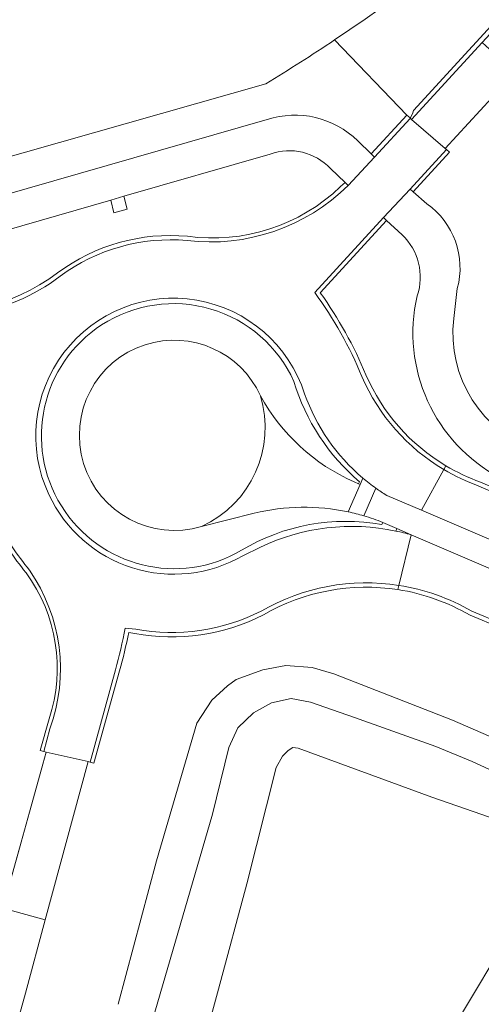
# Model space of a CAD drawing. Header units: metres. Extents: x 197700 to 204338, y 317132 to 325229.
# Tile 421 of 656: x 201192 to 201235, y 318568 to 318659. Entities that reach past the tile are written whole.
import ezdxf

# ---------------------------------------------------------------- set-up
doc = ezdxf.new("R2010")
doc.units = ezdxf.units.M
for name, color, linetype, lineweight in [('B-WE-GR-GRAS-GV', 60, 'Continuous', 13), ('B-WE-OG-TERREIN_CULTUURSCHEIDING-GV', 7, 'Continuous', 18), ('B-WE-OG-WATER_GREPPEL-GV', 160, 'Continuous', 18), ('B-WE-OG-WEG-GV', 7, 'Continuous', 18), ('B-WE-VH-ONVERHARD-GV', 252, 'Continuous', 18), ('B-WE-VH-VERHARDING_ASFALT-GV', 252, 'Continuous', 18), ('B-WE-VH-VERHARDING_BETON-GV', 252, 'Continuous', 18), ('B-WE-VH-VERHARDING_BETONSTRAATSTEEN-GV', 252, 'Continuous', 18)]:
    doc.layers.add(name, color=color, linetype=linetype, lineweight=lineweight)

msp = doc.modelspace()

# ---------------------------------------------------------------- linework, layer by layer
at = {"layer": 'B-WE-GR-GRAS-GV'}
for points in [[(201303.224, 318732.511), (201294.828, 318719.835), (201284.925, 318706.904), (201282.718, 318704.023), (201272.595, 318692.278), (201256.833, 318674.907), (201242.103, 318658.836), (201237.677, 318654.044), (201231.2, 318647.032), (201231.345, 318646.929), (201231.598, 318646.686), (201228.258, 318643.02), (201229.511, 318641.913)], [(201232.327, 318634.09), (201231.993, 318631.309)]]:
    msp.add_lwpolyline(points, dxfattribs=at)
for points in [[(201229.511, 318641.913, -0.316184), (201232.327, 318634.09)], [(201231.993, 318631.309, 0.350847), (201239.741, 318619.023)]]:
    msp.add_lwpolyline(points, format="xyb", dxfattribs=at)
at = {"layer": 'B-WE-OG-TERREIN_CULTUURSCHEIDING-GV'}
for points in [[(201220.983, 318657.053, 0.081532), (201260.72, 318694.195)], [(201214.629, 318653.012, 0.011234), (201220.983, 318657.053)], [(201214.13, 318624.172, 0.379763), (201203.489, 318628.893)], [(201203.489, 318628.893, 0.987993), (201208.688, 318612.08)], [(201208.688, 318612.08, 0.374516), (201214.13, 318624.172)]]:
    msp.add_lwpolyline(points, format="xyb", dxfattribs=at)
for points in [[(201160.518, 318637.623), (201214.629, 318653.012)], [(201195.899, 318512.915), (201203.704, 318523.443), (201211.843, 318534.456), (201221.572, 318548.725), (201229.178, 318561.101), (201236.635, 318573.548), (201241.599, 318582.267), (201241.728, 318582.686), (201241.443, 318583.089), (201229.966, 318587.08), (201217.624, 318591.601), (201217.136, 318591.665), (201216.704, 318591.4), (201216.16, 318590.865), (201215.578, 318589.813), (201212.874, 318579.069), (201210.262, 318569.345), (201206.358, 318555.105), (201202.187, 318538.735), (201198.604, 318525.715), (201195.018, 318513.274)]]:
    msp.add_lwpolyline(points, dxfattribs=at)
at = {"layer": 'B-WE-OG-WATER_GREPPEL-GV'}
for points in [[(201245.398, 318588.304), (201231.881, 318594.182), (201220.926, 318598.47), (201218.918, 318599.044), (201216.475, 318599.229), (201214.342, 318598.846), (201211.873, 318597.942), (201211.077, 318597.366), (201209.642, 318596.036), (201208.235, 318593.903), (201204.527, 318581.199), (201200.987, 318567.932)], [(201202.804, 318561.823), (201209.688, 318585.492), (201211.2, 318591.67), (201212.041, 318593.497), (201213.491, 318594.862), (201215.151, 318595.786), (201216.958, 318596.185), (201218.744, 318595.849), (201222.821, 318594.442), (201230.334, 318591.771), (201233.694, 318590.371), (201240.653, 318587.172)]]:
    msp.add_lwpolyline(points, dxfattribs=at)
at = {"layer": 'B-WE-OG-WEG-GV'}
for points in [[(201215.038, 318646.51), (201201.517, 318642.606), (201201.823, 318641.419), (201200.583, 318641.09), (201200.291, 318642.252), (201169.406, 318633.334)], [(201221.536, 318643.497), (201221.951, 318643.893), (201220.601, 318645.167)], [(201227.224, 318639.036), (201225.796, 318640.366), (201219.662, 318633.683)], [(201223.884, 318626.1), (201223.887, 318626.094)], [(201234.467, 318616.2), (201264.414, 318603.413), (201267.293, 318602.178), (201270.237, 318601.067)]]:
    msp.add_lwpolyline(points, dxfattribs=at)
for points in [[(201220.601, 318645.167, 0.29858), (201215.038, 318646.51)], [(201207.386, 318638.913, 0.228897), (201221.536, 318643.497)], [(201228.624, 318633.414, 0.292448), (201227.224, 318639.036)], [(201195.378, 318635.545, -0.183386), (201207.386, 318638.913)], [(201180.262, 318632.282, 0.220547), (201195.378, 318635.545)], [(201219.662, 318633.683, -0.058026), (201223.884, 318626.1)], [(201236.269, 318616.597, -0.340331), (201228.624, 318633.414)], [(201223.887, 318626.094, 0.157057), (201231.265, 318617.708)], [(201231.265, 318617.708, 0.048543), (201234.467, 318616.2)]]:
    msp.add_lwpolyline(points, format="xyb", dxfattribs=at)
at = {"layer": 'B-WE-VH-ONVERHARD-GV'}
for points in [[(201220.983, 318657.053), (201227.671, 318650.115), (201227.981, 318649.853), (201227.986, 318649.829), (201228.126, 318650.104), (201228.223, 318650.318), (201228.288, 318650.54), (201239.194, 318662.444), (201253.299, 318677.8), (201269.907, 318696.084), (201279.683, 318706.986), (201291.187, 318722.601), (201299.446, 318734.976)], [(201223.118, 318647.73), (201224.374, 318646.522), (201227.671, 318650.115), (201220.983, 318657.053)], [(201214.629, 318653.012), (201160.518, 318637.623)], [(201165.647, 318635.597), (201214.753, 318649.688)], [(201192.467, 318607.804), (201192.45, 318607.826)], [(201257.579, 318593.646), (201236.314, 318602.734), (201233.506, 318603.892)], [(201202.523, 318602.214), (201201.951, 318602.305)], [(201200.987, 318567.932), (201204.527, 318581.199), (201208.235, 318593.903), (201209.642, 318596.036), (201211.077, 318597.366), (201211.873, 318597.942), (201214.342, 318598.846), (201216.475, 318599.229), (201218.918, 318599.044), (201220.926, 318598.47), (201231.881, 318594.182), (201245.398, 318588.304)], [(201201.098, 318598.749), (201198.735, 318590.222), (201198.383, 318590.323), (201198.207, 318590.374), (201194.241, 318575.748), (201192.402, 318568.967), (201186.816, 318548.873), (201186.604, 318548.112), (201181.72, 318530.638), (201176.853, 318514.518)], [(201240.653, 318587.172), (201233.694, 318590.371), (201230.334, 318591.771), (201222.821, 318594.442), (201218.744, 318595.849), (201216.958, 318596.185), (201215.151, 318595.786), (201213.491, 318594.862), (201212.041, 318593.497), (201211.2, 318591.67), (201209.688, 318585.492), (201202.804, 318561.823)], [(201172.859, 318515.669), (201177.662, 318531.477), (201182.663, 318549.158), (201183.251, 318551.278), (201188.364, 318569.721), (201190.329, 318576.827), (201194.317, 318591.243), (201194.091, 318591.291), (201193.757, 318591.396), (201194.596, 318594.322)], [(201195.018, 318513.274), (201198.604, 318525.715), (201202.187, 318538.735), (201206.358, 318555.105), (201210.262, 318569.345), (201212.874, 318579.069), (201215.578, 318589.813), (201216.16, 318590.865), (201216.704, 318591.4), (201217.136, 318591.665), (201217.624, 318591.601), (201229.966, 318587.08), (201241.443, 318583.089), (201241.728, 318582.686), (201241.599, 318582.267), (201236.635, 318573.548), (201229.178, 318561.101), (201221.572, 318548.725), (201211.843, 318534.456), (201203.704, 318523.443), (201195.899, 318512.915)]]:
    msp.add_lwpolyline(points, dxfattribs=at)
for points in [[(201260.72, 318694.195, -0.081532), (201220.983, 318657.053)], [(201220.983, 318657.053, -0.011234), (201214.629, 318653.012)], [(201214.753, 318649.688, -0.281811), (201223.118, 318647.73)], [(201192.45, 318607.826, -0.037811), (201189.398, 318612.28)], [(201194.596, 318594.322, 0.242903), (201192.467, 318607.804)], [(201226.833, 318606.256, 0.170835), (201214.41, 318603.933)], [(201233.506, 318603.892, 0.093852), (201226.833, 318606.256)], [(201214.41, 318603.933, -0.166188), (201202.523, 318602.214)], [(201201.951, 318602.305, -0.023347), (201201.098, 318598.749)]]:
    msp.add_lwpolyline(points, format="xyb", dxfattribs=at)
at = {"layer": 'B-WE-VH-VERHARDING_ASFALT-GV'}
for points in [[(201299.446, 318734.976), (201291.187, 318722.601), (201279.683, 318706.986), (201269.907, 318696.084), (201253.299, 318677.8), (201239.194, 318662.444), (201228.288, 318650.54), (201228.223, 318650.318), (201228.126, 318650.104), (201227.986, 318649.829), (201228.082, 318649.703), (201234.629, 318656.826), (201239.546, 318662.174), (201253.691, 318677.621), (201270.262, 318695.786), (201279.761, 318706.876), (201280.928, 318708.406), (201291.567, 318722.35), (201299.785, 318734.718)], [(201214.753, 318649.688), (201165.647, 318635.597)], [(201219.148, 318633.71), (201225.514, 318640.631), (201227.978, 318643.268), (201231.345, 318646.929), (201231.2, 318647.032), (201228.082, 318649.703), (201227.986, 318649.829), (201227.981, 318649.853), (201227.966, 318649.809), (201224.682, 318646.226), (201222.243, 318643.617)], [(201224.374, 318646.522), (201223.118, 318647.73)], [(201169.406, 318633.334), (201200.291, 318642.252), (201201.517, 318642.606), (201215.038, 318646.51)], [(201220.601, 318645.167), (201221.951, 318643.893), (201222.243, 318643.617), (201224.682, 318646.226), (201224.374, 318646.522)], [(201228.258, 318643.02), (201227.978, 318643.268), (201225.514, 318640.631), (201225.796, 318640.366), (201227.224, 318639.036)], [(201229.511, 318641.913), (201228.258, 318643.02)], [(201231.993, 318631.309), (201232.327, 318634.09)], [(201225.804, 318614.965), (201229.023, 318613.587), (201231.073, 318617.356)], [(201231.073, 318617.356), (201229.023, 318613.587), (201265.107, 318598.147), (201267.803, 318596.993), (201269.714, 318596.178), (201272.1, 318600.597), (201270.343, 318601.347)], [(201270.343, 318601.347), (201270.237, 318601.067), (201270.084, 318600.663), (201264.286, 318603.049), (201234.31, 318615.832)], [(201226.928, 318606.65), (201228.049, 318611.32)], [(201264.414, 318590.549), (201266.251, 318589.765), (201268.539, 318594.003), (201266.615, 318594.826), (201264.174, 318595.87), (201228.049, 318611.32), (201226.928, 318606.65)], [(201214.13, 318610.178), (201212.516, 318609.393)], [(201233.658, 318604.262), (201236.469, 318603.103), (201257.736, 318594.014)], [(201201.634, 318602.708), (201202.597, 318602.607)], [(201194.667, 318593.388), (201194.091, 318591.291), (201194.317, 318591.243), (201198.207, 318590.374), (201198.383, 318590.323), (201200.725, 318598.843)]]:
    msp.add_lwpolyline(points, dxfattribs=at)
for points in [[(201228.082, 318649.703), (201231.2, 318647.032), (201237.677, 318654.044), (201234.629, 318656.826)], [(201198.207, 318590.374), (201194.317, 318591.243), (201190.329, 318576.827), (201194.241, 318575.748)], [(201183.251, 318551.278), (201186.816, 318548.873), (201192.402, 318568.967), (201194.241, 318575.748), (201190.329, 318576.827), (201188.364, 318569.721)]]:
    msp.add_lwpolyline(points, close=True, dxfattribs=at)
for points in [[(201223.118, 318647.73, 0.281811), (201214.753, 318649.688)], [(201215.038, 318646.51, -0.29858), (201220.601, 318645.167)], [(201222.243, 318643.617, -0.228901), (201207.35, 318638.515)], [(201232.327, 318634.09, 0.316184), (201229.511, 318641.913)], [(201227.224, 318639.036, -0.292448), (201228.624, 318633.414)], [(201207.35, 318638.515, 0.183404), (201195.616, 318635.223)], [(201195.616, 318635.223, -0.122568), (201187.274, 318631.669)], [(201223.517, 318625.941, 0.060303), (201219.148, 318633.71)], [(201194.568, 318615.051, -1.065907), (201218.212, 318624.355)], [(201228.624, 318633.414, 0.340331), (201236.269, 318616.597)], [(201239.741, 318619.023, -0.350847), (201231.993, 318631.309)], [(201231.073, 318617.356, -0.157645), (201223.517, 318625.941)], [(201218.212, 318624.355, 0.132262), (201223.595, 318616.569)], [(201234.31, 318615.832, -0.048348), (201231.073, 318617.356)], [(201223.595, 318616.569, 0.021245), (201224.794, 318615.636)], [(201224.794, 318615.636, 0.016702), (201225.804, 318614.965)], [(201212.516, 318609.393, -0.440154), (201194.568, 318615.051)], [(201189.738, 318612.491, 0.038055), (201192.78, 318608.054)], [(201226.648, 318611.673, 0.165763), (201214.13, 318610.178)], [(201228.049, 318611.32, 0.018301), (201226.648, 318611.673)], [(201192.78, 318608.054, -0.243575), (201194.667, 318593.388)], [(201214.21, 318604.279, -0.171718), (201226.928, 318606.65)], [(201226.928, 318606.65, -0.092917), (201233.658, 318604.262)], [(201202.597, 318602.607, 0.166207), (201214.21, 318604.279)], [(201200.725, 318598.843, 0.019858), (201201.634, 318602.708)]]:
    msp.add_lwpolyline(points, format="xyb", dxfattribs=at)
at = {"layer": 'B-WE-VH-VERHARDING_BETON-GV'}
for points in [[(201224.682, 318646.226), (201227.966, 318649.809), (201227.981, 318649.853), (201227.671, 318650.115), (201224.374, 318646.522)], [(201231.345, 318646.929), (201227.978, 318643.268), (201228.258, 318643.02), (201231.598, 318646.686)]]:
    msp.add_lwpolyline(points, close=True, dxfattribs=at)
for points in [[(201207.35, 318638.515, 0.228901), (201222.243, 318643.617)], [(201221.536, 318643.497, -0.228897), (201207.386, 318638.913)], [(201207.386, 318638.913, 0.183386), (201195.378, 318635.545)], [(201195.616, 318635.223, -0.183404), (201207.35, 318638.515)], [(201195.378, 318635.545, -0.220547), (201180.262, 318632.282)], [(201187.274, 318631.669, 0.122568), (201195.616, 318635.223)], [(201219.148, 318633.71, -0.060303), (201223.517, 318625.941)], [(201223.884, 318626.1, 0.058026), (201219.662, 318633.683)], [(201218.212, 318624.355, 1.065907), (201194.568, 318615.051)], [(201199.45, 318630.728, -0.458689), (201217.218, 318625.5)], [(201217.218, 318625.5, 0.458689), (201199.45, 318630.728)], [(201212.375, 318609.893, -0.977822), (201199.45, 318630.728)], [(201199.45, 318630.728, 0.977822), (201212.375, 318609.893)], [(201203.489, 318628.893, -0.379763), (201214.13, 318624.172)], [(201208.688, 318612.08, -0.987993), (201203.489, 318628.893)], [(201217.218, 318625.5, 0.144544), (201223.301, 318616.219)], [(201223.301, 318616.219, -0.144544), (201217.218, 318625.5)], [(201223.517, 318625.941, 0.157645), (201231.073, 318617.356)], [(201231.265, 318617.708, -0.157057), (201223.887, 318626.094)], [(201214.13, 318624.172, 0.165291), (201222.797, 318616.218)], [(201223.595, 318616.569, -0.132262), (201218.212, 318624.355)], [(201231.073, 318617.356, 0.048348), (201234.31, 318615.832)], [(201234.467, 318616.2, -0.048543), (201231.265, 318617.708)], [(201194.568, 318615.051, 0.440154), (201212.516, 318609.393)], [(201222.244, 318613.443, 0.113699), (201213.555, 318613.309)], [(201223.688, 318613.076, 0.019526), (201222.244, 318613.443)], [(201225.452, 318612.46, 0.02435), (201223.688, 318613.076)], [(201189.398, 318612.28, 0.037811), (201192.45, 318607.826)], [(201192.78, 318608.054, -0.038055), (201189.738, 318612.491)], [(201225.36, 318612.265, 0.18195), (201212.375, 318609.893)], [(201212.375, 318609.893, -0.18195), (201225.36, 318612.265)], [(201214.13, 318610.178, -0.165763), (201226.648, 318611.673)], [(201192.467, 318607.804, -0.242903), (201194.596, 318594.322)], [(201194.667, 318593.388, 0.243575), (201192.78, 318608.054)], [(201226.928, 318606.65, 0.171718), (201214.21, 318604.279)], [(201214.41, 318603.933, -0.170835), (201226.833, 318606.256)], [(201233.658, 318604.262, 0.092917), (201226.928, 318606.65)], [(201226.833, 318606.256, -0.093852), (201233.506, 318603.892)], [(201202.523, 318602.214, 0.166188), (201214.41, 318603.933)], [(201214.21, 318604.279, -0.166207), (201202.597, 318602.607)], [(201201.634, 318602.708, -0.019858), (201200.725, 318598.843)], [(201201.098, 318598.749, 0.023347), (201201.951, 318602.305)]]:
    msp.add_lwpolyline(points, format="xyb", dxfattribs=at)
for points in [[(201222.243, 318643.617), (201221.951, 318643.893), (201221.536, 318643.497)], [(201219.662, 318633.683), (201225.796, 318640.366), (201225.514, 318640.631), (201219.148, 318633.71)], [(201223.887, 318626.094), (201223.884, 318626.1)], [(201231.265, 318617.708), (201231.073, 318617.356)], [(201231.073, 318617.356), (201231.265, 318617.708)], [(201223.19, 318616.043), (201223.339, 318615.977), (201223.595, 318616.569)], [(201222.797, 318616.218), (201223.19, 318616.043), (201223.301, 318616.219)], [(201223.301, 318616.219), (201223.19, 318616.043)], [(201234.31, 318615.832), (201264.286, 318603.049), (201270.084, 318600.663)], [(201270.084, 318600.663), (201270.237, 318601.067), (201267.293, 318602.178), (201264.414, 318603.413), (201234.467, 318616.2)], [(201213.555, 318613.309), (201208.688, 318612.08)], [(201226.648, 318611.673), (201226.751, 318611.89), (201225.452, 318612.46), (201225.36, 318612.265)], [(201225.36, 318612.265), (201225.452, 318612.46)], [(201212.516, 318609.393), (201214.13, 318610.178)], [(201192.45, 318607.826), (201192.467, 318607.804)], [(201226.833, 318606.256), (201226.928, 318606.65)], [(201226.928, 318606.65), (201226.833, 318606.256)], [(201233.506, 318603.892), (201236.314, 318602.734), (201257.579, 318593.646)], [(201257.736, 318594.014), (201236.469, 318603.103), (201233.658, 318604.262)], [(201202.597, 318602.607), (201201.634, 318602.708)], [(201201.951, 318602.305), (201202.523, 318602.214)], [(201200.725, 318598.843), (201198.383, 318590.323), (201198.735, 318590.222), (201201.098, 318598.749)], [(201194.596, 318594.322), (201193.757, 318591.396), (201194.091, 318591.291)], [(201194.091, 318591.291), (201194.667, 318593.388)]]:
    msp.add_lwpolyline(points, dxfattribs=at)
at = {"layer": 'B-WE-VH-VERHARDING_BETONSTRAATSTEEN-GV'}
msp.add_lwpolyline([(201201.517, 318642.606), (201200.291, 318642.252), (201200.583, 318641.09), (201201.823, 318641.419)], close=True, dxfattribs=at)
for points in [[(201214.13, 318624.172, -0.374516), (201208.688, 318612.08)], [(201222.797, 318616.218, -0.165291), (201214.13, 318624.172)], [(201224.794, 318615.636, -0.021245), (201223.595, 318616.569)], [(201225.804, 318614.965, -0.016702), (201224.794, 318615.636)], [(201213.555, 318613.309, -0.113699), (201222.244, 318613.443)], [(201222.244, 318613.443, -0.019526), (201223.688, 318613.076)], [(201223.688, 318613.076, -0.02435), (201225.452, 318612.46)], [(201226.648, 318611.673, -0.018301), (201228.049, 318611.32)]]:
    msp.add_lwpolyline(points, format="xyb", dxfattribs=at)
for points in [[(201223.595, 318616.569), (201223.339, 318615.977), (201222.244, 318613.443)], [(201222.244, 318613.443), (201223.339, 318615.977), (201223.19, 318616.043), (201222.797, 318616.218)], [(201223.688, 318613.076), (201224.794, 318615.636)], [(201224.794, 318615.636), (201223.688, 318613.076)], [(201228.049, 318611.32), (201264.174, 318595.87), (201265.107, 318598.147), (201229.023, 318613.587), (201225.804, 318614.965)], [(201208.688, 318612.08), (201213.555, 318613.309)], [(201225.452, 318612.46), (201226.751, 318611.89), (201228.049, 318611.32)], [(201228.049, 318611.32), (201226.751, 318611.89), (201226.648, 318611.673)]]:
    msp.add_lwpolyline(points, dxfattribs=at)

doc.saveas('drawing.dxf')
